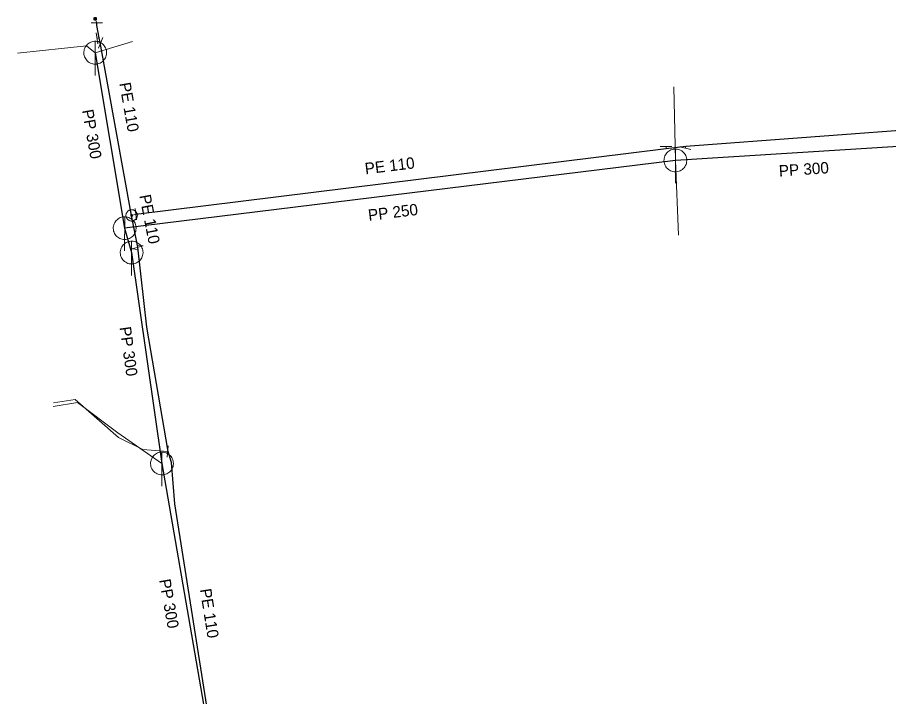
# Model space of a CAD drawing. Extents: x -659250 to -657316, y -997555 to -993684.
# Drawn here: x -658467.2 to -658390.8, y -994950.4 to -994890.9 of the extents above; entities that cross this region are included whole.
import ezdxf

# ---------------------------------------------------------------- set-up
doc = ezdxf.new("R2010")
doc.units = 0
doc.header["$LTSCALE"] = 0.4
doc.layers.add('1', color=7, linetype='Continuous')
for name, color, linetype, lineweight in [('11', 7, 'Continuous', 13), ('13', 7, 'Continuous', 13), ('14', 7, 'Continuous', 25), ('17', 7, 'Continuous', 25), ('22', 7, 'Continuous', 13), ('34', 7, 'Continuous', 13), ('47', 7, 'Continuous', 13), ('9', 7, 'Continuous', 13)]:
    doc.layers.add(name, color=color, linetype=linetype, lineweight=lineweight)

msp = doc.modelspace()

# ---------------------------------------------------------------- linework, layer by layer
at = {"layer": '11'}
for p, q in [((-658457.109, -994892.96), (-658460.379, -994893.949)), ((-658409.67, -994896.94), (-658409.53, -994903.399)), ((-658409.27, -994909.94), (-658409.53, -994903.399))]:
    msp.add_line(p, q, dxfattribs=at)
for points in [[(-658467.199, -994893.98), (-658461.149, -994893.35), (-658460.379, -994893.949)], [(-658464.052, -994924.969), (-658461.936, -994924.641), (-658458.384, -994927.295), (-658454.529, -994929.98)]]:
    msp.add_lwpolyline(points, dxfattribs=at)
at = {"layer": '13'}
msp.add_lwpolyline([(-658454.039, -994928.926), (-658456.199, -994928.76), (-658458.34, -994927.699), (-658462.149, -994924.37), (-658464.033, -994924.658)], dxfattribs=at)
at = {"layer": '14', "lineweight": 13}
for p, q in [((-658460.239, -994891.32), (-658460.38, -994890.98)), ((-658460.03, -994892.66), (-658460.219, -994892.69)), ((-658459.949, -994893.07), (-658459.899, -994893.09)), ((-658410.35, -994902.34), (-658410.35, -994902.17)), ((-658408.609, -994902.16), (-658408.649, -994902.329)), ((-658457.189, -994908.219), (-658456.829, -994908.12)), ((-658453.989, -994928.93), (-658454.039, -994928.926))]:
    msp.add_line(p, q, dxfattribs=at)
at = {"layer": '14'}
for p, q in [((-658460.379, -994893.949), (-658457.8, -994909.34)), ((-658385.579, -994901.91), (-658409.53, -994903.399))]:
    msp.add_line(p, q, dxfattribs=at)
msp.add_lwpolyline([(-658409.53, -994903.399), (-658457.8, -994909.34), (-658457.189, -994911.48), (-658454.529, -994929.98), (-658450.089, -994955.649), (-658444.739, -994958.62), (-658439.64, -994974.42)], dxfattribs=at)
at = {"layer": '17'}
msp.add_line((-658456.659, -994911.02), (-658457.189, -994908.219), dxfattribs=at)
for points in [[(-658457.189, -994908.219), (-658459.949, -994893.07), (-658460.03, -994892.66), (-658460.239, -994891.559), (-658460.239, -994891.32)], [(-658456.829, -994908.12), (-658410.35, -994902.34), (-658408.609, -994902.16), (-658386.698, -994900.514)], [(-658446.439, -994958.989), (-658446.579, -994957.219), (-658447.149, -994957.219), (-658450.04, -994954.771), (-658453.389, -994933.52), (-658453.689, -994929.89), (-658453.989, -994928.93), (-658455.869, -994918.03), (-658456.659, -994911.02)]]:
    msp.add_lwpolyline(points, dxfattribs=at)
at = {"layer": '22'}
for p, q in [((-658460.379, -994895.949), (-658460.378, -994892.949)), ((-658409.53, -994905.399), (-658409.529, -994902.399)), ((-658457.8, -994911.34), (-658457.799, -994908.34)), ((-658457.189, -994913.48), (-658457.188, -994910.48)), ((-658454.529, -994931.98), (-658454.528, -994928.98))]:
    msp.add_line(p, q, dxfattribs=at)
for points in [[(-658459.379, -994893.949), (-658459.384, -994893.84), (-658459.402, -994893.732), (-658459.432, -994893.626), (-658459.472, -994893.525), (-658459.524, -994893.428), (-658459.586, -994893.338), (-658459.658, -994893.255), (-658459.738, -994893.181), (-658459.826, -994893.115), (-658459.92, -994893.06), (-658460.02, -994893.015), (-658460.125, -994892.982), (-658460.232, -994892.96), (-658460.341, -994892.95), (-658460.451, -994892.952), (-658460.559, -994892.966), (-658460.666, -994892.991), (-658460.769, -994893.028), (-658460.867, -994893.077), (-658460.959, -994893.135), (-658461.045, -994893.204), (-658461.122, -994893.281), (-658461.191, -994893.367), (-658461.25, -994893.459), (-658461.298, -994893.557), (-658461.335, -994893.66), (-658461.361, -994893.767), (-658461.375, -994893.875), (-658461.378, -994893.985), (-658461.368, -994894.094), (-658461.347, -994894.201), (-658461.313, -994894.305), (-658461.269, -994894.405), (-658461.214, -994894.5), (-658461.148, -994894.588), (-658461.074, -994894.668), (-658460.991, -994894.74), (-658460.901, -994894.802), (-658460.805, -994894.854), (-658460.703, -994894.895), (-658460.598, -994894.925), (-658460.49, -994894.943), (-658460.38, -994894.949), (-658460.271, -994894.943), (-658460.163, -994894.925), (-658460.058, -994894.896), (-658459.956, -994894.855), (-658459.859, -994894.803), (-658459.769, -994894.741), (-658459.686, -994894.67), (-658459.611, -994894.59), (-658459.546, -994894.502), (-658459.49, -994894.408), (-658459.446, -994894.308), (-658459.412, -994894.204), (-658459.39, -994894.096), (-658459.38, -994893.987)], [(-658408.53, -994903.399), (-658408.535, -994903.29), (-658408.553, -994903.182), (-658408.583, -994903.076), (-658408.623, -994902.975), (-658408.675, -994902.878), (-658408.737, -994902.788), (-658408.809, -994902.705), (-658408.889, -994902.631), (-658408.977, -994902.565), (-658409.071, -994902.51), (-658409.171, -994902.465), (-658409.276, -994902.432), (-658409.383, -994902.41), (-658409.492, -994902.4), (-658409.602, -994902.402), (-658409.71, -994902.416), (-658409.817, -994902.441), (-658409.92, -994902.478), (-658410.018, -994902.527), (-658410.11, -994902.585), (-658410.196, -994902.654), (-658410.273, -994902.731), (-658410.342, -994902.817), (-658410.401, -994902.909), (-658410.449, -994903.007), (-658410.486, -994903.11), (-658410.512, -994903.217), (-658410.526, -994903.325), (-658410.529, -994903.435), (-658410.519, -994903.544), (-658410.498, -994903.651), (-658410.464, -994903.755), (-658410.42, -994903.855), (-658410.365, -994903.95), (-658410.299, -994904.038), (-658410.225, -994904.118), (-658410.142, -994904.19), (-658410.052, -994904.252), (-658409.956, -994904.304), (-658409.854, -994904.345), (-658409.749, -994904.375), (-658409.641, -994904.393), (-658409.531, -994904.399), (-658409.422, -994904.393), (-658409.314, -994904.375), (-658409.209, -994904.346), (-658409.107, -994904.305), (-658409.01, -994904.253), (-658408.92, -994904.191), (-658408.837, -994904.12), (-658408.762, -994904.04), (-658408.697, -994903.952), (-658408.641, -994903.858), (-658408.597, -994903.758), (-658408.563, -994903.654), (-658408.541, -994903.546), (-658408.531, -994903.437)], [(-658456.8, -994909.34), (-658456.805, -994909.231), (-658456.823, -994909.123), (-658456.853, -994909.017), (-658456.893, -994908.916), (-658456.945, -994908.819), (-658457.007, -994908.729), (-658457.079, -994908.646), (-658457.159, -994908.572), (-658457.247, -994908.506), (-658457.341, -994908.451), (-658457.441, -994908.406), (-658457.546, -994908.373), (-658457.653, -994908.351), (-658457.762, -994908.341), (-658457.872, -994908.343), (-658457.98, -994908.357), (-658458.087, -994908.382), (-658458.19, -994908.419), (-658458.288, -994908.468), (-658458.38, -994908.526), (-658458.466, -994908.595), (-658458.543, -994908.672), (-658458.612, -994908.758), (-658458.671, -994908.85), (-658458.719, -994908.948), (-658458.756, -994909.051), (-658458.782, -994909.158), (-658458.796, -994909.266), (-658458.799, -994909.376), (-658458.789, -994909.485), (-658458.768, -994909.592), (-658458.734, -994909.696), (-658458.69, -994909.796), (-658458.635, -994909.891), (-658458.569, -994909.979), (-658458.495, -994910.059), (-658458.412, -994910.131), (-658458.322, -994910.193), (-658458.226, -994910.245), (-658458.124, -994910.286), (-658458.019, -994910.316), (-658457.911, -994910.334), (-658457.801, -994910.34), (-658457.692, -994910.334), (-658457.584, -994910.316), (-658457.479, -994910.287), (-658457.377, -994910.246), (-658457.28, -994910.194), (-658457.19, -994910.132), (-658457.107, -994910.061), (-658457.032, -994909.981), (-658456.967, -994909.893), (-658456.911, -994909.799), (-658456.867, -994909.699), (-658456.833, -994909.595), (-658456.811, -994909.487), (-658456.801, -994909.378)], [(-658456.189, -994911.48), (-658456.194, -994911.371), (-658456.212, -994911.263), (-658456.242, -994911.157), (-658456.282, -994911.056), (-658456.334, -994910.959), (-658456.396, -994910.869), (-658456.468, -994910.786), (-658456.548, -994910.712), (-658456.636, -994910.646), (-658456.73, -994910.591), (-658456.83, -994910.546), (-658456.935, -994910.513), (-658457.042, -994910.491), (-658457.151, -994910.481), (-658457.261, -994910.483), (-658457.369, -994910.497), (-658457.476, -994910.522), (-658457.579, -994910.559), (-658457.677, -994910.608), (-658457.769, -994910.666), (-658457.855, -994910.735), (-658457.932, -994910.812), (-658458.001, -994910.898), (-658458.06, -994910.99), (-658458.108, -994911.088), (-658458.145, -994911.191), (-658458.171, -994911.298), (-658458.185, -994911.406), (-658458.188, -994911.516), (-658458.178, -994911.625), (-658458.157, -994911.732), (-658458.123, -994911.836), (-658458.079, -994911.936), (-658458.024, -994912.031), (-658457.958, -994912.119), (-658457.884, -994912.199), (-658457.801, -994912.271), (-658457.711, -994912.333), (-658457.615, -994912.385), (-658457.513, -994912.426), (-658457.408, -994912.456), (-658457.3, -994912.474), (-658457.19, -994912.48), (-658457.081, -994912.474), (-658456.973, -994912.456), (-658456.868, -994912.427), (-658456.766, -994912.386), (-658456.669, -994912.334), (-658456.579, -994912.272), (-658456.496, -994912.201), (-658456.421, -994912.121), (-658456.356, -994912.033), (-658456.3, -994911.939), (-658456.256, -994911.839), (-658456.222, -994911.735), (-658456.2, -994911.627), (-658456.19, -994911.518)], [(-658453.529, -994929.98), (-658453.534, -994929.871), (-658453.552, -994929.763), (-658453.582, -994929.657), (-658453.622, -994929.556), (-658453.674, -994929.459), (-658453.736, -994929.369), (-658453.808, -994929.286), (-658453.888, -994929.212), (-658453.976, -994929.146), (-658454.07, -994929.091), (-658454.17, -994929.046), (-658454.275, -994929.013), (-658454.382, -994928.991), (-658454.491, -994928.981), (-658454.601, -994928.983), (-658454.709, -994928.997), (-658454.816, -994929.022), (-658454.919, -994929.059), (-658455.017, -994929.108), (-658455.109, -994929.166), (-658455.195, -994929.235), (-658455.272, -994929.312), (-658455.341, -994929.398), (-658455.4, -994929.49), (-658455.448, -994929.588), (-658455.485, -994929.691), (-658455.511, -994929.798), (-658455.525, -994929.906), (-658455.528, -994930.016), (-658455.518, -994930.125), (-658455.497, -994930.232), (-658455.463, -994930.336), (-658455.419, -994930.436), (-658455.364, -994930.531), (-658455.298, -994930.619), (-658455.224, -994930.699), (-658455.141, -994930.771), (-658455.051, -994930.833), (-658454.955, -994930.885), (-658454.853, -994930.926), (-658454.748, -994930.956), (-658454.64, -994930.974), (-658454.53, -994930.98), (-658454.421, -994930.974), (-658454.313, -994930.956), (-658454.208, -994930.927), (-658454.106, -994930.886), (-658454.009, -994930.834), (-658453.919, -994930.772), (-658453.836, -994930.701), (-658453.761, -994930.621), (-658453.696, -994930.533), (-658453.64, -994930.439), (-658453.596, -994930.339), (-658453.562, -994930.235), (-658453.54, -994930.127), (-658453.53, -994930.018)]]:
    msp.add_lwpolyline(points, close=True, dxfattribs=at)
at = {"layer": '34'}
for p, q in [((-658460.739, -994891.32), (-658459.739, -994891.32)), ((-658460.14, -994893.183), (-658460.296, -994892.196)), ((-658459.713, -994892.625), (-658460.085, -994893.554)), ((-658410.85, -994902.17), (-658409.85, -994902.17)), ((-658408.162, -994902.443), (-658409.135, -994902.213)), ((-658456.891, -994907.623), (-658456.767, -994908.616)), ((-658454.076, -994929.424), (-658454, -994928.427))]:
    msp.add_line(p, q, dxfattribs=at)
at = {"layer": '47'}
msp.add_line((-658456.167, -994910.886), (-658456.673, -994910.819), dxfattribs=at)
for points in [[(-658456.689, -994908.219), (-658456.692, -994908.167), (-658456.7, -994908.115), (-658456.714, -994908.065), (-658456.732, -994908.016), (-658456.756, -994907.969), (-658456.785, -994907.925), (-658456.818, -994907.885), (-658456.855, -994907.848), (-658456.895, -994907.815), (-658456.939, -994907.786), (-658456.986, -994907.762), (-658457.035, -994907.744), (-658457.085, -994907.73), (-658457.137, -994907.722), (-658457.189, -994907.719), (-658457.241, -994907.722), (-658457.293, -994907.73), (-658457.344, -994907.744), (-658457.392, -994907.762), (-658457.439, -994907.786), (-658457.483, -994907.815), (-658457.524, -994907.848), (-658457.561, -994907.885), (-658457.594, -994907.925), (-658457.622, -994907.969), (-658457.646, -994908.016), (-658457.665, -994908.065), (-658457.678, -994908.115), (-658457.686, -994908.167), (-658457.689, -994908.219), (-658457.686, -994908.271), (-658457.678, -994908.323), (-658457.665, -994908.374), (-658457.646, -994908.422), (-658457.622, -994908.469), (-658457.594, -994908.513), (-658457.561, -994908.554), (-658457.524, -994908.591), (-658457.483, -994908.624), (-658457.439, -994908.652), (-658457.392, -994908.676), (-658457.344, -994908.695), (-658457.293, -994908.708), (-658457.241, -994908.716), (-658457.189, -994908.719), (-658457.137, -994908.716), (-658457.085, -994908.708), (-658457.035, -994908.695), (-658456.986, -994908.676), (-658456.939, -994908.652), (-658456.895, -994908.624), (-658456.855, -994908.591), (-658456.818, -994908.554), (-658456.785, -994908.513), (-658456.756, -994908.469), (-658456.732, -994908.422), (-658456.714, -994908.374), (-658456.7, -994908.323), (-658456.692, -994908.271)], [(-658457.107, -994908.219), (-658457.107, -994908.21), (-658457.109, -994908.202), (-658457.111, -994908.194), (-658457.114, -994908.186), (-658457.118, -994908.178), (-658457.123, -994908.171), (-658457.128, -994908.164), (-658457.134, -994908.158), (-658457.141, -994908.153), (-658457.148, -994908.148), (-658457.156, -994908.144), (-658457.164, -994908.141), (-658457.172, -994908.139), (-658457.18, -994908.137), (-658457.189, -994908.137), (-658457.198, -994908.137), (-658457.206, -994908.139), (-658457.214, -994908.141), (-658457.222, -994908.144), (-658457.23, -994908.148), (-658457.237, -994908.153), (-658457.244, -994908.158), (-658457.25, -994908.164), (-658457.256, -994908.171), (-658457.26, -994908.178), (-658457.264, -994908.186), (-658457.267, -994908.194), (-658457.269, -994908.202), (-658457.271, -994908.21), (-658457.271, -994908.219), (-658457.271, -994908.228), (-658457.269, -994908.236), (-658457.267, -994908.244), (-658457.264, -994908.252), (-658457.26, -994908.26), (-658457.256, -994908.267), (-658457.25, -994908.274), (-658457.244, -994908.28), (-658457.237, -994908.286), (-658457.23, -994908.29), (-658457.222, -994908.294), (-658457.214, -994908.297), (-658457.206, -994908.299), (-658457.198, -994908.301), (-658457.189, -994908.301), (-658457.18, -994908.301), (-658457.172, -994908.299), (-658457.164, -994908.297), (-658457.156, -994908.294), (-658457.148, -994908.29), (-658457.141, -994908.286), (-658457.134, -994908.28), (-658457.128, -994908.274), (-658457.123, -994908.267), (-658457.118, -994908.26), (-658457.114, -994908.252), (-658457.111, -994908.244), (-658457.109, -994908.236), (-658457.107, -994908.228)]]:
    msp.add_lwpolyline(points, close=True, dxfattribs=at)
msp.add_lwpolyline([(-658456.167, -994910.886), (-658457.15, -994911.153), (-658456.644, -994911.22)], dxfattribs=at)
at = {"layer": '9'}
for points in [[(-658460.505, -994890.98), (-658460.505, -994890.993), (-658460.502, -994891.006), (-658460.5, -994891.019), (-658460.495, -994891.031), (-658460.489, -994891.043), (-658460.482, -994891.054), (-658460.473, -994891.064), (-658460.463, -994891.074), (-658460.453, -994891.082), (-658460.443, -994891.089), (-658460.431, -994891.095), (-658460.419, -994891.1), (-658460.406, -994891.103), (-658460.392, -994891.105), (-658460.38, -994891.107), (-658460.367, -994891.106), (-658460.353, -994891.104), (-658460.341, -994891.101), (-658460.328, -994891.096), (-658460.316, -994891.09), (-658460.306, -994891.083), (-658460.296, -994891.075), (-658460.286, -994891.065), (-658460.277, -994891.055), (-658460.271, -994891.044), (-658460.265, -994891.032), (-658460.26, -994891.02), (-658460.257, -994891.007), (-658460.255, -994890.994), (-658460.252, -994890.981), (-658460.254, -994890.968), (-658460.255, -994890.955), (-658460.259, -994890.942), (-658460.264, -994890.93), (-658460.269, -994890.918), (-658460.277, -994890.907), (-658460.284, -994890.897), (-658460.294, -994890.887), (-658460.304, -994890.879), (-658460.316, -994890.872), (-658460.328, -994890.866), (-658460.34, -994890.861), (-658460.353, -994890.858), (-658460.365, -994890.856), (-658460.379, -994890.855), (-658460.392, -994890.855), (-658460.404, -994890.857), (-658460.418, -994890.86), (-658460.429, -994890.865), (-658460.441, -994890.871), (-658460.453, -994890.878), (-658460.463, -994890.886), (-658460.473, -994890.896), (-658460.48, -994890.906), (-658460.488, -994890.917), (-658460.494, -994890.929), (-658460.499, -994890.941), (-658460.502, -994890.954), (-658460.504, -994890.967)], [(-658460.485, -994890.98), (-658460.485, -994890.991), (-658460.483, -994891.002), (-658460.48, -994891.013), (-658460.477, -994891.023), (-658460.472, -994891.033), (-658460.466, -994891.042), (-658460.458, -994891.051), (-658460.451, -994891.059), (-658460.441, -994891.066), (-658460.433, -994891.072), (-658460.423, -994891.077), (-658460.413, -994891.081), (-658460.402, -994891.084), (-658460.391, -994891.087), (-658460.38, -994891.087), (-658460.369, -994891.087), (-658460.358, -994891.085), (-658460.347, -994891.082), (-658460.337, -994891.078), (-658460.326, -994891.073), (-658460.318, -994891.067), (-658460.309, -994891.06), (-658460.301, -994891.052), (-658460.294, -994891.043), (-658460.288, -994891.034), (-658460.282, -994891.024), (-658460.279, -994891.014), (-658460.276, -994891.003), (-658460.274, -994890.992), (-658460.272, -994890.981), (-658460.272, -994890.97), (-658460.274, -994890.959), (-658460.277, -994890.948), (-658460.282, -994890.938), (-658460.287, -994890.928), (-658460.293, -994890.919), (-658460.299, -994890.91), (-658460.308, -994890.902), (-658460.316, -994890.895), (-658460.326, -994890.889), (-658460.336, -994890.884), (-658460.345, -994890.88), (-658460.357, -994890.877), (-658460.367, -994890.875), (-658460.379, -994890.875), (-658460.39, -994890.874), (-658460.401, -994890.876), (-658460.412, -994890.879), (-658460.421, -994890.883), (-658460.431, -994890.888), (-658460.441, -994890.894), (-658460.45, -994890.901), (-658460.458, -994890.909), (-658460.465, -994890.918), (-658460.47, -994890.927), (-658460.475, -994890.937), (-658460.48, -994890.947), (-658460.483, -994890.958), (-658460.485, -994890.969)], [(-658460.466, -994890.98), (-658460.466, -994890.989), (-658460.465, -994890.998), (-658460.462, -994891.007), (-658460.458, -994891.015), (-658460.455, -994891.023), (-658460.45, -994891.031), (-658460.443, -994891.038), (-658460.438, -994891.044), (-658460.431, -994891.05), (-658460.423, -994891.055), (-658460.414, -994891.059), (-658460.407, -994891.062), (-658460.397, -994891.065), (-658460.389, -994891.066), (-658460.38, -994891.068), (-658460.37, -994891.067), (-658460.362, -994891.066), (-658460.353, -994891.063), (-658460.345, -994891.06), (-658460.337, -994891.056), (-658460.328, -994891.051), (-658460.321, -994891.045), (-658460.316, -994891.039), (-658460.309, -994891.032), (-658460.304, -994891.024), (-658460.301, -994891.016), (-658460.298, -994891.008), (-658460.294, -994890.999), (-658460.294, -994890.99), (-658460.291, -994890.981), (-658460.293, -994890.972), (-658460.294, -994890.963), (-658460.296, -994890.954), (-658460.299, -994890.946), (-658460.304, -994890.938), (-658460.309, -994890.93), (-658460.315, -994890.923), (-658460.321, -994890.917), (-658460.328, -994890.911), (-658460.336, -994890.906), (-658460.343, -994890.902), (-658460.352, -994890.899), (-658460.36, -994890.896), (-658460.37, -994890.895), (-658460.379, -994890.894), (-658460.387, -994890.894), (-658460.397, -994890.895), (-658460.406, -994890.898), (-658460.414, -994890.901), (-658460.421, -994890.905), (-658460.429, -994890.91), (-658460.436, -994890.916), (-658460.443, -994890.922), (-658460.448, -994890.929), (-658460.453, -994890.937), (-658460.458, -994890.945), (-658460.461, -994890.953), (-658460.463, -994890.962), (-658460.465, -994890.971)], [(-658460.446, -994890.98), (-658460.446, -994890.987), (-658460.445, -994890.994), (-658460.443, -994891.001), (-658460.441, -994891.007), (-658460.438, -994891.013), (-658460.434, -994891.019), (-658460.429, -994891.025), (-658460.424, -994891.03), (-658460.419, -994891.034), (-658460.413, -994891.038), (-658460.407, -994891.041), (-658460.401, -994891.044), (-658460.394, -994891.045), (-658460.387, -994891.048), (-658460.38, -994891.048), (-658460.372, -994891.048), (-658460.365, -994891.046), (-658460.358, -994891.045), (-658460.353, -994891.042), (-658460.345, -994891.039), (-658460.341, -994891.035), (-658460.335, -994891.031), (-658460.33, -994891.026), (-658460.326, -994891.02), (-658460.321, -994891.014), (-658460.318, -994891.008), (-658460.316, -994891.002), (-658460.314, -994890.995), (-658460.313, -994890.988), (-658460.311, -994890.981), (-658460.311, -994890.974), (-658460.313, -994890.967), (-658460.315, -994890.96), (-658460.318, -994890.954), (-658460.321, -994890.947), (-658460.325, -994890.942), (-658460.328, -994890.936), (-658460.333, -994890.931), (-658460.34, -994890.927), (-658460.345, -994890.923), (-658460.352, -994890.92), (-658460.358, -994890.917), (-658460.365, -994890.915), (-658460.372, -994890.914), (-658460.379, -994890.914), (-658460.386, -994890.914), (-658460.392, -994890.914), (-658460.399, -994890.916), (-658460.406, -994890.919), (-658460.412, -994890.922), (-658460.418, -994890.926), (-658460.424, -994890.93), (-658460.429, -994890.935), (-658460.433, -994890.941), (-658460.436, -994890.946), (-658460.44, -994890.953), (-658460.443, -994890.959), (-658460.443, -994890.966), (-658460.446, -994890.973)], [(-658460.426, -994890.98), (-658460.426, -994890.985), (-658460.426, -994890.99), (-658460.424, -994890.995), (-658460.423, -994890.999), (-658460.421, -994891.004), (-658460.418, -994891.008), (-658460.414, -994891.011), (-658460.411, -994891.015), (-658460.407, -994891.018), (-658460.404, -994891.021), (-658460.399, -994891.023), (-658460.394, -994891.025), (-658460.39, -994891.026), (-658460.385, -994891.028), (-658460.38, -994891.028), (-658460.375, -994891.028), (-658460.37, -994891.027), (-658460.365, -994891.026), (-658460.36, -994891.024), (-658460.355, -994891.022), (-658460.352, -994891.019), (-658460.348, -994891.016), (-658460.345, -994891.012), (-658460.342, -994891.009), (-658460.338, -994891.005), (-658460.337, -994891), (-658460.335, -994890.996), (-658460.333, -994890.991), (-658460.333, -994890.986), (-658460.331, -994890.981), (-658460.331, -994890.976), (-658460.333, -994890.971), (-658460.333, -994890.966), (-658460.336, -994890.962), (-658460.338, -994890.957), (-658460.341, -994890.953), (-658460.343, -994890.949), (-658460.347, -994890.946), (-658460.35, -994890.943), (-658460.355, -994890.94), (-658460.36, -994890.938), (-658460.364, -994890.936), (-658460.369, -994890.935), (-658460.374, -994890.934), (-658460.379, -994890.934), (-658460.384, -994890.934), (-658460.389, -994890.935), (-658460.394, -994890.935), (-658460.397, -994890.937), (-658460.402, -994890.939), (-658460.407, -994890.942), (-658460.409, -994890.945), (-658460.414, -994890.948), (-658460.416, -994890.952), (-658460.419, -994890.956), (-658460.421, -994890.961), (-658460.424, -994890.965), (-658460.424, -994890.97), (-658460.426, -994890.975)], [(-658460.406, -994890.98), (-658460.406, -994890.983), (-658460.407, -994890.986), (-658460.406, -994890.988), (-658460.404, -994890.991), (-658460.404, -994890.994), (-658460.402, -994890.996), (-658460.399, -994890.998), (-658460.397, -994891), (-658460.396, -994891.002), (-658460.394, -994891.004), (-658460.391, -994891.006), (-658460.387, -994891.007), (-658460.386, -994891.007), (-658460.382, -994891.008), (-658460.38, -994891.008), (-658460.377, -994891.008), (-658460.374, -994891.008), (-658460.37, -994891.007), (-658460.369, -994891.006), (-658460.365, -994891.005), (-658460.364, -994891.003), (-658460.36, -994891.001), (-658460.358, -994890.999), (-658460.358, -994890.997), (-658460.355, -994890.995), (-658460.355, -994890.992), (-658460.353, -994890.989), (-658460.353, -994890.987), (-658460.352, -994890.984), (-658460.35, -994890.981), (-658460.352, -994890.978), (-658460.352, -994890.975), (-658460.353, -994890.972), (-658460.353, -994890.97), (-658460.355, -994890.967), (-658460.357, -994890.965), (-658460.358, -994890.962), (-658460.36, -994890.96), (-658460.363, -994890.959), (-658460.365, -994890.957), (-658460.367, -994890.956), (-658460.37, -994890.955), (-658460.372, -994890.954), (-658460.375, -994890.954), (-658460.379, -994890.953), (-658460.382, -994890.954), (-658460.385, -994890.953), (-658460.387, -994890.955), (-658460.39, -994890.955), (-658460.392, -994890.956), (-658460.394, -994890.958), (-658460.397, -994890.959), (-658460.399, -994890.961), (-658460.401, -994890.964), (-658460.402, -994890.966), (-658460.404, -994890.969), (-658460.404, -994890.971), (-658460.406, -994890.974), (-658460.406, -994890.977)], [(-658460.387, -994890.98), (-658460.387, -994890.982), (-658460.387, -994890.982), (-658460.386, -994890.982), (-658460.386, -994890.984), (-658460.387, -994890.985), (-658460.385, -994890.985), (-658460.385, -994890.985), (-658460.385, -994890.987), (-658460.385, -994890.987), (-658460.384, -994890.988), (-658460.382, -994890.988), (-658460.382, -994890.988), (-658460.382, -994890.989), (-658460.38, -994890.989), (-658460.38, -994890.989), (-658460.379, -994890.989), (-658460.377, -994890.989), (-658460.377, -994890.988), (-658460.377, -994890.988), (-658460.375, -994890.988), (-658460.375, -994890.987), (-658460.375, -994890.987), (-658460.374, -994890.986), (-658460.374, -994890.986), (-658460.372, -994890.985), (-658460.372, -994890.984), (-658460.37, -994890.983), (-658460.37, -994890.983), (-658460.37, -994890.982), (-658460.37, -994890.981), (-658460.37, -994890.98), (-658460.37, -994890.979), (-658460.37, -994890.979), (-658460.372, -994890.978), (-658460.372, -994890.977), (-658460.372, -994890.976), (-658460.372, -994890.976), (-658460.374, -994890.975), (-658460.374, -994890.975), (-658460.375, -994890.974), (-658460.375, -994890.974), (-658460.377, -994890.973), (-658460.377, -994890.973), (-658460.377, -994890.973), (-658460.379, -994890.973), (-658460.38, -994890.973), (-658460.38, -994890.973), (-658460.38, -994890.973), (-658460.382, -994890.974), (-658460.382, -994890.973), (-658460.384, -994890.975), (-658460.384, -994890.975), (-658460.385, -994890.975), (-658460.385, -994890.975), (-658460.386, -994890.977), (-658460.386, -994890.978), (-658460.386, -994890.979), (-658460.387, -994890.979), (-658460.387, -994890.98)]]:
    msp.add_lwpolyline(points, close=True, dxfattribs=at)

# ---------------------------------------------------------------- texts
at = {"layer": '1'}
for s, rotation, p in [('PE 110', 280, (-658458.277, -994896.642)), ('PP 300', 280, (-658461.543, -994899.013)), ('PE 110', 7, (-658436.688, -994904.622)), ('PP 300', 4, (-658400.425, -994904.822)), ('PE 110', 281, (-658456.514, -994906.488)), ('PP 250', 7, (-658436.399, -994908.706)), ('PP 300', 278, (-658458.251, -994918.042)), ('PP 300', 280, (-658454.776, -994940.197)), ('PE 110', 279, (-658451.208, -994941.028))]:
    msp.add_text(s, height=1, rotation=rotation, dxfattribs=at).set_placement(p)

doc.saveas('drawing.dxf')
